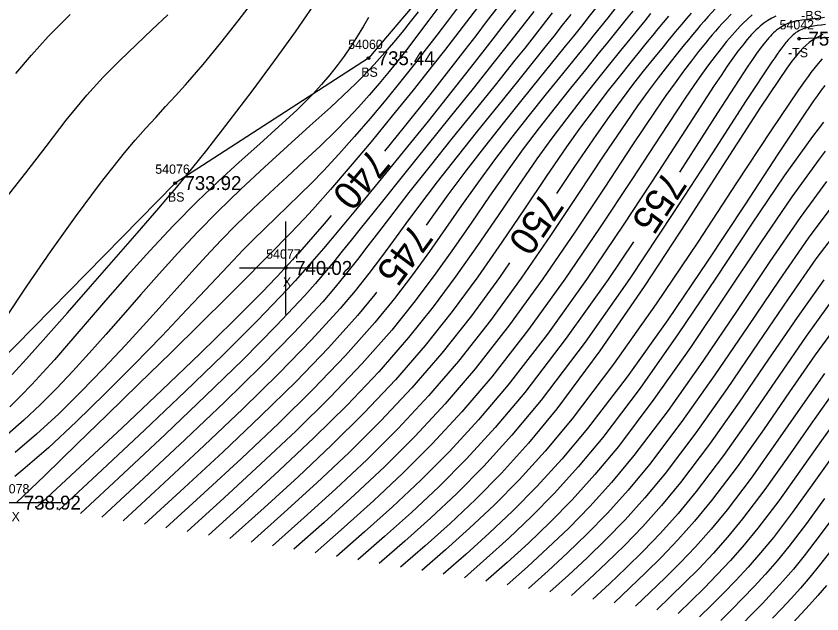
# Model space of a CAD drawing. Extents: x 1378535 to 1380697, y 997729 to 1000024.
# Drawn here: x 1379595 to 1379681.7, y 998812.4 to 998876.8 of the extents above; entities that cross this region are included whole.
import ezdxf

# ---------------------------------------------------------------- set-up
doc = ezdxf.new("R2010")
doc.units = 0
for name, color, linetype in [('RD_DTM_BkLn2', 7, 'Continuous'), ('RD_DTM_BkLn_txCode', 7, 'Continuous'), ('RD_DTM_Major1', 7, 'Continuous'), ('RD_DTM_Major1_Lbl', 7, 'Continuous'), ('RD_DTM_Minor1', 7, 'Continuous'), ('RD_EX_Misc', 7, 'Continuous'), ('RD_EX_Misc_txCode', 7, 'Continuous'), ('RD_EX_TX_Misc_ELEV', 7, 'Continuous'), ('RD_SMD_Locator', 7, 'Continuous')]:
    doc.layers.add(name, color=color, linetype=linetype)

msp = doc.modelspace()

# ---------------------------------------------------------------- linework, layer by layer
at = {"layer": 'RD_DTM_BkLn2'}
for points in [[(1379679.56, 998932.013), (1379659.421, 998903.53), (1379632.901, 998872.262), (1379612.083, 998858.812), (1379587.234, 998833.516)], [(1379699.811, 998874.549), (1379687.871, 998874.675), (1379679.285, 998874.371)]]:
    msp.add_lwpolyline(points, dxfattribs=at)
at = {"layer": 'RD_DTM_Major1'}
for points in [[(1379657.524, 998877.869), (1379656.671, 998876.795), (1379655.824, 998875.729), (1379654.971, 998874.657), (1379654.099, 998873.565), (1379653.195, 998872.437), (1379651.37, 998870.177), (1379649.43, 998867.777), (1379647.421, 998865.274), (1379645.392, 998862.709), (1379643.388, 998860.118), (1379641.459, 998857.542), (1379639.908, 998855.398), (1379639.112, 998854.279)], [(1379646.73, 998877.673), (1379645.589, 998876.179), (1379644.445, 998874.685), (1379643.269, 998873.159), (1379642.035, 998871.566), (1379639.498, 998868.326), (1379636.748, 998864.864), (1379634.633, 998862.245)], [(1379667.636, 998877.12), (1379667.134, 998876.535), (1379666.637, 998875.949), (1379666.142, 998875.358), (1379665.643, 998874.757), (1379665.137, 998874.142), (1379664.618, 998873.507), (1379663.59, 998872.239), (1379662.498, 998870.868), (1379661.34, 998869.379), (1379660.113, 998867.755), (1379658.814, 998865.98), (1379657.441, 998864.037), (1379655.099, 998860.593), (1379653.155, 998857.676)], [(1379632.922, 998876.655), (1379632.368, 998875.713), (1379631.629, 998874.509), (1379630.973, 998873.493), (1379630.284, 998872.486), (1379629.545, 998871.48), (1379628.74, 998870.464), (1379627.851, 998869.427), (1379626.861, 998868.36), (1379625.169, 998866.684), (1379623.261, 998864.914), (1379621.186, 998863.044), (1379618.991, 998861.073), (1379616.726, 998858.997), (1379614.438, 998856.811), (1379611.86, 998854.199), (1379609.342, 998851.508), (1379606.909, 998848.804), (1379604.588, 998846.153), (1379602.404, 998843.622), (1379600.384, 998841.275), (1379599.082, 998839.779), (1379597.846, 998838.39), (1379596.652, 998837.092), (1379595.473, 998835.869), (1379594.284, 998834.706)], [(1379682.004, 998876.641), (1379681.334, 998876.556), (1379680.874, 998876.506), (1379680.423, 998876.458), (1379679.984, 998876.408), (1379679.561, 998876.352), (1379679.156, 998876.286), (1379678.772, 998876.206), (1379678.412, 998876.108), (1379678.073, 998875.99), (1379677.751, 998875.851), (1379677.442, 998875.687), (1379677.144, 998875.497), (1379676.854, 998875.28), (1379676.685, 998875.14), (1379676.517, 998874.988), (1379676.349, 998874.824), (1379676.178, 998874.647), (1379676.004, 998874.457), (1379675.826, 998874.252), (1379675.474, 998873.82), (1379675.097, 998873.325), (1379674.688, 998872.761), (1379674.243, 998872.121), (1379673.754, 998871.399), (1379673.216, 998870.589), (1379670.489, 998866.376), (1379667.033, 998861), (1379666.377, 998859.995)], [(1379681.895, 998865.367), (1379681.317, 998864.636), (1379680.71, 998863.844), (1379677.677, 998859.595), (1379674.161, 998854.382), (1379670.306, 998848.581), (1379666.253, 998842.566), (1379662.145, 998836.713), (1379658.125, 998831.396), (1379655.481, 998828.222), (1379652.927, 998825.405), (1379650.446, 998822.874), (1379648.018, 998820.557), (1379645.627, 998818.383), (1379643.253, 998816.281)], [(1379628.89, 998855.316), (1379628.145, 998854.433), (1379625.463, 998851.367), (1379625.316, 998851.202), (1379625.168, 998851.038), (1379625.022, 998850.875), (1379624.876, 998850.714), (1379624.731, 998850.553), (1379624.322, 998850.105), (1379623.927, 998849.676), (1379623.796, 998849.534), (1379623.448, 998849.161), (1379623.099, 998848.788), (1379622.746, 998848.415), (1379622.389, 998848.039), (1379622.025, 998847.661), (1379621.655, 998847.277), (1379618.419, 998844.01), (1379614.733, 998840.405), (1379610.685, 998836.53), (1379606.366, 998832.452), (1379601.867, 998828.238), (1379597.278, 998823.957)], [(1379661.424, 998852.481), (1379658.699, 998848.434), (1379654.2, 998842.082), (1379649.734, 998836.241), (1379646.552, 998832.459), (1379643.472, 998829.1), (1379640.473, 998826.08), (1379637.535, 998823.312), (1379634.637, 998820.714), (1379631.759, 998818.2)], [(1379648.103, 998850.228), (1379647.002, 998848.639), (1379643.981, 998844.502), (1379640.816, 998840.483), (1379637.586, 998836.746), (1379634.25, 998833.196), (1379630.829, 998829.795), (1379627.343, 998826.508), (1379623.815, 998823.295), (1379620.265, 998820.119)], [(1379681.938, 998848.399), (1379679.058, 998844.325), (1379675.992, 998839.838), (1379672.824, 998835.202), (1379669.636, 998830.685), (1379666.513, 998826.551), (1379664.446, 998824.053), (1379662.436, 998821.809), (1379660.473, 998819.769), (1379658.545, 998817.882), (1379656.64, 998816.096), (1379654.747, 998814.362)], [(1379633.768, 998847.04), (1379633.586, 998846.805), (1379631.729, 998844.555), (1379628.608, 998841.072), (1379625.102, 998837.442), (1379621.289, 998833.694), (1379617.244, 998829.858), (1379613.046, 998825.963), (1379608.771, 998822.038)], [(1379683.974, 998834.279), (1379681.675, 998831.063), (1379679.368, 998827.779), (1379677.081, 998824.583), (1379674.844, 998821.63), (1379673.352, 998819.813), (1379671.892, 998818.151), (1379670.457, 998816.615), (1379669.041, 998815.172), (1379667.638, 998813.792), (1379666.241, 998812.443)], [(1379682.209, 998815.461), (1379681.293, 998814.386), (1379680.391, 998813.37), (1379679.5, 998812.397), (1379678.616, 998811.453)]]:
    msp.add_lwpolyline(points, dxfattribs=at)
at = {"layer": 'RD_DTM_Minor1'}
for points in [[(1379593.851, 998844.295), (1379596.124, 998847.69), (1379598.663, 998851.388), (1379601.346, 998855.165), (1379604.046, 998858.801), (1379606.641, 998862.072), (1379607.792, 998863.43), (1379608.905, 998864.69), (1379609.989, 998865.885), (1379611.057, 998867.046), (1379612.12, 998868.205), (1379613.19, 998869.396), (1379615.09, 998871.602), (1379617, 998873.929), (1379618.874, 998876.305), (1379620.665, 998878.658)], [(1379594.538, 998838.173), (1379595.28, 998838.993), (1379596.073, 998839.878), (1379598.155, 998842.213), (1379600.485, 998844.843), (1379602.965, 998847.658), (1379605.495, 998850.546), (1379607.976, 998853.396), (1379610.31, 998856.098), (1379611.287, 998857.238), (1379611.767, 998857.803), (1379612.248, 998858.373), (1379612.734, 998858.954), (1379613.228, 998859.552), (1379615.498, 998862.368), (1379617.916, 998865.47), (1379620.379, 998868.72), (1379622.787, 998871.98), (1379625.038, 998875.111), (1379627.031, 998877.977)], [(1379640.574, 998877.934), (1379639.404, 998876.365), (1379638.298, 998874.896), (1379637.233, 998873.505), (1379636.189, 998872.168), (1379635.132, 998870.846), (1379634.061, 998869.548), (1379632.964, 998868.266), (1379631.826, 998866.991), (1379630.636, 998865.715), (1379629.378, 998864.429), (1379627.712, 998862.805), (1379625.954, 998861.154), (1379624.135, 998859.473), (1379622.287, 998857.764), (1379620.441, 998856.027), (1379618.628, 998854.261), (1379617.017, 998852.619), (1379615.439, 998850.947), (1379613.871, 998849.239), (1379612.291, 998847.489), (1379610.677, 998845.691), (1379609.008, 998843.838), (1379606.733, 998841.351), (1379604.369, 998838.83), (1379601.957, 998836.344), (1379599.541, 998833.962), (1379597.161, 998831.751), (1379594.861, 998829.782)], [(1379638.235, 998877.272), (1379637.388, 998876.173), (1379636.513, 998875.073), (1379635.609, 998873.974), (1379634.675, 998872.881), (1379634.105, 998872.238), (1379633.516, 998871.592), (1379632.901, 998870.938), (1379632.251, 998870.268), (1379631.561, 998869.576), (1379630.822, 998868.856), (1379628.837, 998866.998), (1379626.604, 998864.971), (1379624.197, 998862.804), (1379621.688, 998860.525), (1379619.153, 998858.163), (1379616.664, 998855.746), (1379614.479, 998853.509), (1379612.382, 998851.263), (1379610.361, 998849.024), (1379608.403, 998846.805), (1379606.496, 998844.621), (1379604.626, 998842.485), (1379602.841, 998840.475), (1379601.071, 998838.535), (1379599.312, 998836.676), (1379597.554, 998834.91), (1379595.79, 998833.248), (1379594.015, 998831.701)], [(1379642.602, 998877.831), (1379641.415, 998876.26), (1379640.263, 998874.747), (1379639.123, 998873.265), (1379637.971, 998871.785), (1379636.386, 998869.784), (1379634.753, 998867.769), (1379633.088, 998865.769), (1379631.407, 998863.812), (1379629.725, 998861.926), (1379628.059, 998860.139), (1379626.757, 998858.807), (1379625.474, 998857.537), (1379624.209, 998856.313), (1379622.963, 998855.116), (1379621.734, 998853.928), (1379620.522, 998852.734), (1379619.424, 998851.617), (1379618.318, 998850.464), (1379617.18, 998849.259), (1379614.72, 998846.629), (1379613.353, 998845.172), (1379610.636, 998842.316), (1379607.658, 998839.247), (1379604.547, 998836.118), (1379601.432, 998833.084), (1379598.439, 998830.296), (1379595.697, 998827.909), (1379595.247, 998827.539), (1379594.807, 998827.186)], [(1379594.919, 998870.609), (1379596.62, 998872.594), (1379598.427, 998874.6), (1379600.781, 998876.982)], [(1379644.647, 998877.736), (1379643.459, 998876.181), (1379642.28, 998874.647), (1379641.084, 998873.104), (1379639.844, 998871.519), (1379637.707, 998868.827), (1379635.46, 998866.042), (1379633.178, 998863.263), (1379630.934, 998860.584), (1379628.803, 998858.103), (1379626.859, 998855.916), (1379626.015, 998854.998), (1379625.219, 998854.153), (1379624.459, 998853.362), (1379623.723, 998852.61), (1379623, 998851.878), (1379622.279, 998851.15), (1379621.608, 998850.473), (1379620.916, 998849.772), (1379620.187, 998849.036), (1379619.409, 998848.252), (1379618.568, 998847.407), (1379617.65, 998846.49), (1379614.839, 998843.703), (1379611.611, 998840.528), (1379608.179, 998837.168), (1379604.755, 998833.827), (1379601.549, 998830.708), (1379598.052, 998827.315), (1379594.979, 998824.341)], [(1379648.719, 998877.496), (1379647.637, 998876.089), (1379646.551, 998874.681), (1379645.438, 998873.245), (1379644.275, 998871.753), (1379641.892, 998868.723), (1379639.324, 998865.495), (1379636.653, 998862.172), (1379633.96, 998858.858), (1379631.325, 998855.658), (1379628.83, 998852.675), (1379628.065, 998851.774), (1379627.312, 998850.895), (1379626.559, 998850.028), (1379625.795, 998849.162), (1379625.008, 998848.287), (1379624.186, 998847.391), (1379620.952, 998844.01), (1379617.245, 998840.308), (1379613.16, 998836.349), (1379608.79, 998832.197), (1379604.23, 998827.918), (1379599.576, 998823.574)], [(1379650.701, 998877.314), (1379649.667, 998875.982), (1379648.626, 998874.646), (1379647.558, 998873.282), (1379646.442, 998871.865), (1379644.16, 998868.996), (1379641.716, 998865.947), (1379639.194, 998862.814), (1379636.68, 998859.695), (1379634.26, 998856.686), (1379632.017, 998853.884), (1379631.035, 998852.65), (1379630.084, 998851.461), (1379629.139, 998850.295), (1379628.172, 998849.129), (1379627.155, 998847.94), (1379626.062, 998846.705), (1379622.978, 998843.414), (1379619.378, 998839.781), (1379615.364, 998835.873), (1379611.04, 998831.759), (1379606.509, 998827.509), (1379601.875, 998823.19)], [(1379652.69, 998877.138), (1379651.713, 998875.892), (1379650.73, 998874.64), (1379649.722, 998873.362), (1379648.67, 998872.037), (1379646.529, 998869.363), (1379644.243, 998866.523), (1379641.886, 998863.596), (1379639.534, 998860.66), (1379637.264, 998857.792), (1379635.149, 998855.071), (1379633.972, 998853.527), (1379632.84, 998852.036), (1379631.713, 998850.569), (1379630.553, 998849.097), (1379629.32, 998847.593), (1379627.974, 998846.027), (1379624.908, 998842.694), (1379621.35, 998839.068), (1379617.4, 998835.208), (1379613.155, 998831.171), (1379608.713, 998827.018), (1379604.174, 998822.806)], [(1379654.68, 998876.966), (1379653.767, 998875.808), (1379652.847, 998874.645), (1379651.905, 998873.459), (1379650.926, 998872.231), (1379648.94, 998869.763), (1379646.824, 998867.143), (1379644.64, 998864.428), (1379642.449, 998861.676), (1379640.313, 998858.944), (1379638.294, 998856.291), (1379636.928, 998854.443), (1379635.609, 998852.639), (1379634.289, 998850.851), (1379632.923, 998849.052), (1379631.464, 998847.214), (1379629.864, 998845.309), (1379626.776, 998841.902), (1379623.245, 998838.274), (1379619.361, 998834.467), (1379615.212, 998830.526), (1379610.887, 998826.496), (1379606.473, 998822.422)], [(1379659.446, 998877.603), (1379658.662, 998876.625), (1379657.884, 998875.653), (1379657.1, 998874.674), (1379656.3, 998873.677), (1379655.472, 998872.649), (1379653.81, 998870.595), (1379652.046, 998868.412), (1379650.213, 998866.12), (1379648.345, 998863.743), (1379646.475, 998861.301), (1379644.639, 998858.816), (1379642.911, 998856.386), (1379641.198, 998853.931), (1379639.455, 998851.448), (1379637.634, 998848.93), (1379635.689, 998846.374), (1379633.573, 998843.774), (1379630.419, 998840.22), (1379626.94, 998836.594), (1379623.2, 998832.91), (1379619.266, 998829.182), (1379615.2, 998825.425), (1379611.07, 998821.654)], [(1379661.367, 998877.337), (1379660.654, 998876.456), (1379659.946, 998875.578), (1379659.232, 998874.693), (1379658.505, 998873.792), (1379657.754, 998872.864), (1379656.255, 998871.014), (1379654.665, 998869.042), (1379653.005, 998866.958), (1379651.298, 998864.769), (1379649.566, 998862.483), (1379647.831, 998860.108), (1379645.933, 998857.402), (1379644.018, 998854.615), (1379642.047, 998851.762), (1379639.98, 998848.86), (1379637.778, 998845.924), (1379635.4, 998842.971), (1379632.218, 998839.356), (1379628.769, 998835.74), (1379625.106, 998832.124), (1379621.283, 998828.506), (1379617.353, 998824.889), (1379613.369, 998821.271)], [(1379663.288, 998877.07), (1379662.647, 998876.288), (1379662.009, 998875.505), (1379661.367, 998874.715), (1379660.713, 998873.909), (1379660.041, 998873.08), (1379658.702, 998871.429), (1379657.282, 998869.664), (1379655.793, 998867.783), (1379654.247, 998865.782), (1379652.656, 998863.66), (1379651.032, 998861.411), (1379648.974, 998858.444), (1379646.854, 998855.322), (1379644.646, 998852.088), (1379642.322, 998848.786), (1379639.854, 998845.46), (1379637.214, 998842.153), (1379634.01, 998838.487), (1379630.595, 998834.888), (1379627.011, 998831.341), (1379623.3, 998827.834), (1379619.505, 998824.354), (1379615.668, 998820.887)], [(1379670.235, 998877.574), (1379669.488, 998876.749), (1379669.06, 998876.264), (1379668.636, 998875.776), (1379668.211, 998875.28), (1379667.784, 998874.773), (1379667.35, 998874.251), (1379666.905, 998873.711), (1379666.026, 998872.626), (1379665.091, 998871.442), (1379664.092, 998870.142), (1379663.022, 998868.706), (1379661.875, 998867.116), (1379660.643, 998865.353), (1379658.18, 998861.698), (1379655.452, 998857.575), (1379652.493, 998853.145), (1379649.342, 998848.571), (1379646.034, 998844.014), (1379642.607, 998839.637), (1379639.374, 998835.878), (1379636.083, 998832.36), (1379632.744, 998829.035), (1379629.371, 998825.855), (1379625.973, 998822.771), (1379622.564, 998819.735)], [(1379671.966, 998877.026), (1379671.347, 998876.376), (1379670.991, 998875.989), (1379670.637, 998875.595), (1379670.282, 998875.193), (1379669.924, 998874.778), (1379669.561, 998874.347), (1379669.189, 998873.899), (1379668.453, 998872.99), (1379667.668, 998871.988), (1379666.823, 998870.873), (1379665.909, 998869.627), (1379664.916, 998868.231), (1379663.836, 998866.667), (1379661.271, 998862.824), (1379658.345, 998858.374), (1379655.127, 998853.53), (1379651.684, 998848.509), (1379648.084, 998843.523), (1379644.393, 998838.787), (1379641.164, 998835.014), (1379637.921, 998831.532), (1379634.666, 998828.283), (1379631.403, 998825.209), (1379628.134, 998822.251), (1379624.863, 998819.352)], [(1379593.881, 998857.214), (1379596.021, 998859.926), (1379598.181, 998862.764), (1379600.366, 998865.594), (1379602.582, 998868.278), (1379604.349, 998870.218), (1379606.121, 998872.019), (1379607.88, 998873.717), (1379609.608, 998875.348), (1379611.287, 998876.947)], [(1379665.21, 998876.803), (1379664.642, 998876.119), (1379664.075, 998875.432), (1379663.504, 998874.737), (1379662.924, 998874.027), (1379662.329, 998873.296), (1379661.147, 998871.839), (1379659.894, 998870.274), (1379658.573, 998868.591), (1379657.187, 998866.779), (1379655.74, 998864.826), (1379654.236, 998862.722), (1379652.029, 998859.508), (1379649.706, 998856.05), (1379647.253, 998852.426), (1379644.662, 998848.712), (1379641.921, 998844.985), (1379639.019, 998841.323), (1379635.799, 998837.616), (1379632.421, 998834.039), (1379628.918, 998830.564), (1379625.32, 998827.168), (1379621.659, 998823.822), (1379617.967, 998820.503)], [(1379674.216, 998876.947), (1379673.711, 998876.482), (1379673.214, 998875.996), (1379672.927, 998875.703), (1379672.641, 998875.4), (1379672.353, 998875.087), (1379672.063, 998874.76), (1379671.767, 998874.417), (1379671.464, 998874.057), (1379670.864, 998873.318), (1379670.221, 998872.491), (1379669.524, 998871.56), (1379668.764, 998870.507), (1379667.931, 998869.317), (1379667.014, 998867.974), (1379664.366, 998863.972), (1379661.249, 998859.203), (1379657.769, 998853.941), (1379654.028, 998848.46), (1379650.129, 998843.034), (1379646.177, 998837.936), (1379642.956, 998834.156), (1379639.764, 998830.713), (1379636.594, 998827.54), (1379633.441, 998824.57), (1379630.298, 998821.735), (1379627.162, 998818.968)], [(1379676.782, 998876.813), (1379676.336, 998876.594), (1379675.905, 998876.338), (1379675.487, 998876.047), (1379675.082, 998875.722), (1379674.849, 998875.517), (1379674.617, 998875.298), (1379674.386, 998875.066), (1379674.153, 998874.818), (1379673.917, 998874.554), (1379673.676, 998874.272), (1379673.2, 998873.684), (1379672.69, 998873.016), (1379672.138, 998872.256), (1379671.533, 998871.392), (1379670.868, 998870.413), (1379670.132, 998869.308), (1379667.433, 998865.158), (1379664.143, 998860.067), (1379660.406, 998854.374), (1379656.366, 998848.42), (1379652.168, 998842.542), (1379647.957, 998837.081), (1379644.753, 998833.301), (1379641.615, 998829.901), (1379638.53, 998826.805), (1379635.485, 998823.938), (1379632.466, 998821.223), (1379629.46, 998818.584)], [(1379682.101, 998875.906), (1379681.652, 998875.842), (1379681.221, 998875.778), (1379680.812, 998875.71), (1379680.426, 998875.634), (1379680.242, 998875.592), (1379680.063, 998875.546), (1379679.891, 998875.495), (1379679.723, 998875.438), (1379679.56, 998875.373), (1379679.4, 998875.3), (1379679.245, 998875.218), (1379679.091, 998875.125), (1379678.938, 998875.02), (1379678.784, 998874.902), (1379678.628, 998874.768), (1379678.468, 998874.619), (1379678.373, 998874.523), (1379678.275, 998874.422), (1379678.176, 998874.313), (1379678.073, 998874.198), (1379677.968, 998874.075), (1379677.86, 998873.945), (1379677.646, 998873.678), (1379677.419, 998873.381), (1379677.176, 998873.054), (1379676.918, 998872.694), (1379676.642, 998872.302), (1379676.346, 998871.874), (1379673.584, 998867.698), (1379669.953, 998862.073), (1379665.69, 998855.517), (1379661.035, 998848.545), (1379656.228, 998841.674), (1379651.507, 998835.422), (1379648.353, 998831.633), (1379645.334, 998828.31), (1379642.421, 998825.36), (1379639.589, 998822.69), (1379636.81, 998820.206), (1379634.058, 998817.816)], [(1379681.834, 998874.824), (1379681.067, 998874.434), (1379680.698, 998874.203), (1379680.351, 998873.95), (1379680.016, 998873.666), (1379679.685, 998873.346), (1379679.349, 998872.983), (1379679, 998872.569), (1379678.839, 998872.368), (1379678.673, 998872.155), (1379678.502, 998871.931), (1379678.325, 998871.694), (1379678.142, 998871.444), (1379677.953, 998871.182), (1379675.108, 998866.976), (1379671.444, 998861.299), (1379667.191, 998854.681), (1379662.575, 998847.651), (1379657.826, 998840.741), (1379653.172, 998834.479), (1379650.137, 998830.791), (1379647.229, 998827.564), (1379644.422, 998824.708), (1379641.691, 998822.129), (1379639.011, 998819.734), (1379636.357, 998817.432)], [(1379681.751, 998872.213), (1379681.139, 998871.474), (1379680.851, 998871.108), (1379680.552, 998870.718), (1379680.24, 998870.301), (1379679.913, 998869.855), (1379679.571, 998869.378), (1379679.211, 998868.87), (1379676.22, 998864.446), (1379672.534, 998858.825), (1379668.352, 998852.457), (1379663.874, 998845.796), (1379659.301, 998839.294), (1379654.833, 998833.404), (1379651.918, 998829.913), (1379649.122, 998826.84), (1379646.422, 998824.1), (1379643.793, 998821.611), (1379641.213, 998819.288), (1379638.656, 998817.049)], [(1379682.033, 998869.33), (1379681.652, 998868.81), (1379681.254, 998868.254), (1379680.836, 998867.66), (1379680.394, 998867.024), (1379679.926, 998866.341), (1379676.99, 998861.924), (1379673.424, 998856.475), (1379669.412, 998850.395), (1379665.134, 998844.083), (1379660.771, 998837.942), (1379656.504, 998832.372), (1379653.713, 998829.056), (1379651.031, 998826.12), (1379648.436, 998823.49), (1379645.906, 998821.088), (1379643.419, 998818.838), (1379640.954, 998816.665)], [(1379682.094, 998862.252), (1379681.416, 998861.38), (1379678.491, 998857.324), (1379675.12, 998852.355), (1379671.434, 998846.827), (1379667.566, 998841.094), (1379663.647, 998835.511), (1379659.807, 998830.431), (1379657.279, 998827.392), (1379654.834, 998824.69), (1379652.455, 998822.256), (1379650.126, 998820.024), (1379647.831, 998817.927), (1379645.552, 998815.897)], [(1379682.212, 998858.969), (1379679.375, 998855.09), (1379676.13, 998850.351), (1379672.598, 998845.086), (1379668.9, 998839.629), (1379665.157, 998834.311), (1379661.492, 998829.466), (1379659.076, 998826.561), (1379656.738, 998823.972), (1379654.462, 998821.636), (1379652.232, 998819.49), (1379650.034, 998817.47), (1379647.851, 998815.513)], [(1379682.999, 998856.575), (1379680.238, 998852.864), (1379677.114, 998848.351), (1379673.736, 998843.346), (1379670.214, 998838.161), (1379666.655, 998833.108), (1379663.169, 998828.499), (1379660.869, 998825.728), (1379658.639, 998823.253), (1379656.467, 998821.015), (1379654.337, 998818.955), (1379652.236, 998817.013), (1379650.149, 998815.13)], [(1379683.773, 998854.181), (1379681.086, 998850.631), (1379678.084, 998846.338), (1379674.863, 998841.593), (1379671.518, 998836.683), (1379668.146, 998831.898), (1379664.842, 998827.526), (1379662.658, 998824.892), (1379660.539, 998822.532), (1379658.471, 998820.393), (1379656.442, 998818.419), (1379654.439, 998816.555), (1379652.448, 998814.746)], [(1379682.792, 998846.169), (1379680.034, 998842.313), (1379677.123, 998838.082), (1379674.13, 998833.719), (1379671.126, 998829.469), (1379668.183, 998825.573), (1379666.232, 998823.211), (1379664.332, 998821.083), (1379662.474, 998819.143), (1379660.647, 998817.343), (1379658.841, 998815.637), (1379657.046, 998813.978)], [(1379683.648, 998843.941), (1379681.013, 998840.301), (1379678.256, 998836.325), (1379675.436, 998832.235), (1379672.615, 998828.251), (1379669.851, 998824.592), (1379668.015, 998822.366), (1379666.226, 998820.355), (1379664.473, 998818.515), (1379662.748, 998816.803), (1379661.042, 998815.177), (1379659.345, 998813.594)], [(1379681.995, 998838.291), (1379679.392, 998834.57), (1379676.745, 998830.75), (1379674.103, 998827.03), (1379671.517, 998823.608), (1379669.796, 998821.519), (1379668.117, 998819.624), (1379666.47, 998817.884), (1379664.847, 998816.262), (1379663.241, 998814.717), (1379661.643, 998813.21)], [(1379682.982, 998836.283), (1379680.531, 998832.815), (1379678.055, 998829.265), (1379675.592, 998825.808), (1379673.181, 998822.621), (1379671.576, 998820.668), (1379670.006, 998818.889), (1379668.465, 998817.251), (1379666.945, 998815.718), (1379665.44, 998814.255), (1379663.942, 998812.827)], [(1379682.824, 998829.313), (1379680.683, 998826.294), (1379678.57, 998823.357), (1379676.506, 998820.636), (1379675.127, 998818.954), (1379673.777, 998817.409), (1379672.448, 998815.975), (1379671.136, 998814.624), (1379669.835, 998813.328), (1379668.54, 998812.059)], [(1379682.002, 998824.809), (1379680.06, 998822.128), (1379678.166, 998819.637), (1379676.9, 998818.09), (1379675.658, 998816.662), (1379674.436, 998815.331), (1379673.229, 998814.072), (1379672.031, 998812.862), (1379670.838, 998811.675)], [(1379683.325, 998823.325), (1379681.551, 998820.896), (1379679.825, 998818.633), (1379678.671, 998817.22), (1379677.538, 998815.91), (1379676.423, 998814.683), (1379675.321, 998813.518), (1379674.227, 998812.394), (1379673.137, 998811.291)], [(1379683.045, 998819.661), (1379681.483, 998817.624), (1379680.44, 998816.344), (1379679.416, 998815.152), (1379678.408, 998814.029), (1379677.411, 998812.96), (1379676.421, 998811.925)]]:
    msp.add_lwpolyline(points, dxfattribs=at)
at = {"layer": 'RD_EX_Misc'}
for p, q in [((1379624.003, 998844.665), (1379624.003, 998854.665)), ((1379619.003, 998849.665), (1379629.003, 998849.665)), ((1379589.788, 998824.373), (1379599.788, 998824.373))]:
    msp.add_line(p, q, dxfattribs=at)
at = {"layer": 'RD_SMD_Locator'}
for centre in [(1379679.285, 998874.371), (1379632.901, 998872.262), (1379612.083, 998858.812), (1379624.003, 998849.665)]:
    msp.add_circle(centre, 0.15, dxfattribs=at)

# ---------------------------------------------------------------- texts
at = {"layer": 'RD_DTM_BkLn_txCode'}
for s, p in [('-BS', (1379679.496, 998876.362)), ('54042', (1379677.167, 998875.371)), ('54060', (1379630.72, 998873.262)), ('-TS', (1379678.08, 998872.371)), ('BS', (1379632.121, 998870.262)), ('54076', (1379609.941, 998859.812)), ('BS', (1379611.303, 998856.812))]:
    msp.add_text(s, height=1, dxfattribs=at).set_placement(p)
at = {"layer": 'RD_DTM_Major1_Lbl'}
for s, rotation, p in [('740', 230.34445, (1379633.114, 998862.722)), ('755', 236.60616, (1379664.811, 998860.306)), ('750', 235.85013, (1379651.595, 998858.006)), ('745', 233.56444, (1379637.594, 998854.652))]:
    msp.add_text(s, height=3, rotation=rotation, dxfattribs=at).set_placement(p)
at = {"layer": 'RD_EX_Misc_txCode'}
for s, p in [('54077', (1379621.885, 998850.665)), ('X', (1379623.688, 998847.665)), ('54078', (1379592.67, 998825.373)), ('X', (1379594.473, 998822.373))]:
    msp.add_text(s, height=1, dxfattribs=at).set_placement(p)
at = {"layer": 'RD_EX_TX_Misc_ELEV'}
for s, p in [('756.49', (1379680.285, 998873.621)), ('735.44', (1379633.901, 998871.512)), ('733.92', (1379613.083, 998858.062)), ('740.02', (1379625.003, 998848.915)), ('738.92', (1379595.788, 998823.623))]:
    msp.add_text(s, height=1.5, dxfattribs=at).set_placement(p)

doc.saveas('drawing.dxf')
